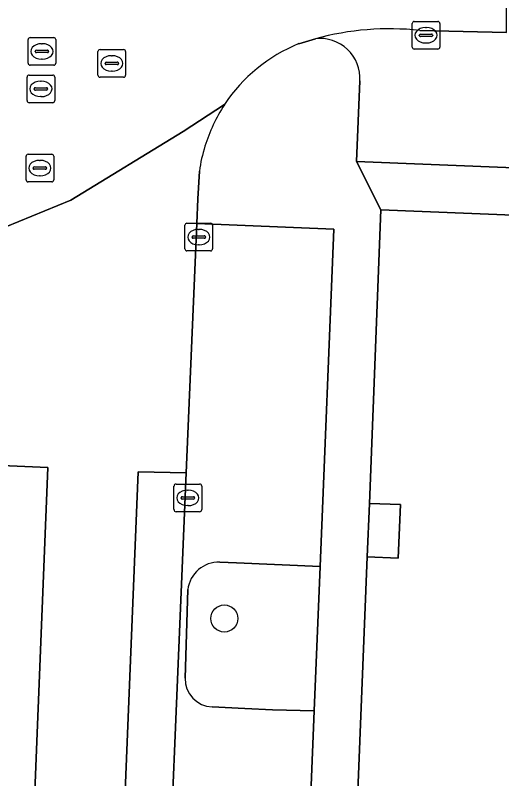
# Model space of a CAD drawing. Extents: x 160732 to 162107, y 387428 to 388479.
# Drawn here: x 161504.46 to 161522.05, y 387659.03 to 387686.65 of the extents above; entities that cross this region are included whole.
import ezdxf

# ---------------------------------------------------------------- set-up
doc = ezdxf.new("R2010")
doc.units = 0
for name, color, linetype in [('IMGEO_Boom', 7, 'Continuous'), ('IMGEO_Erf', 7, 'Continuous'), ('IMGEO_Groenvoorziening', 7, 'Continuous'), ('IMGEO_Kolk', 7, 'Continuous'), ('IMGEO_Pand', 7, 'Continuous'), ('IMGEO_Parkeervlak_open', 7, 'Continuous'), ('IMGEO_Rijbaan_lokaal_gesloten', 7, 'Continuous'), ('IMGEO_Rijbaan_lokaal_open', 7, 'Continuous'), ('IMGEO_Rioolput', 7, 'Continuous'), ('IMGEO_Voetpad_open', 7, 'Continuous')]:
    doc.layers.add(name, color=color, linetype=linetype)

msp = doc.modelspace()

# ---------------------------------------------------------------- linework, layer by layer
at = {"layer": 'IMGEO_Boom'}
msp.add_circle((161512.017, 387664.828), 0.489, dxfattribs=at)
at = {"layer": 'IMGEO_Erf'}
msp.add_lwpolyline([(161517.184, 387667.06), (161518.3, 387667.015), (161518.383, 387668.957), (161517.261, 387668.991)], close=True, dxfattribs=at)
at = {"layer": 'IMGEO_Groenvoorziening'}
for points in [[(161515.48, 387666.705), (161512.458, 387666.842), (161511.859, 387666.869)], [(161511.578, 387661.629), (161512.76, 387661.576), (161513.754, 387661.53), (161515.268, 387661.485), (161515.48, 387666.705)], [(161510.695, 387665.872), (161510.598, 387662.674)]]:
    msp.add_lwpolyline(points, dxfattribs=at)
for centre, radius, start, end in [((161511.824, 387665.731), 1.138, 88.263, 172.8991), ((161511.617, 387662.647), 1.019, 178.4961, 267.8269)]:
    msp.add_arc(centre, radius, start, end, dxfattribs=at)
at = {"layer": 'IMGEO_Kolk'}
for p, q in [((161518.884, 387686.424), (161519.736, 387686.424)), ((161518.809, 387685.498), (161518.809, 387686.35)), ((161519.297, 387686.204), (161519.322, 387686.204)), ((161519.81, 387686.35), (161519.81, 387685.498)), ((161519.068, 387685.918), (161519.068, 387685.93)), ((161519.506, 387685.881), (161519.108, 387685.881)), ((161519.111, 387685.967), (161519.509, 387685.967)), ((161519.552, 387685.93), (161519.552, 387685.918)), ((161519.32, 387685.644), (161519.295, 387685.644)), ((161519.736, 387685.424), (161518.884, 387685.424)), ((161510.593, 387678.198), (161510.593, 387679.05)), ((161510.668, 387679.124), (161511.52, 387679.124)), ((161511.594, 387679.05), (161511.594, 387678.198)), ((161510.895, 387678.667), (161511.293, 387678.667)), ((161511.081, 387678.904), (161511.106, 387678.904)), ((161510.852, 387678.618), (161510.852, 387678.63)), ((161511.29, 387678.581), (161510.892, 387678.581)), ((161511.336, 387678.63), (161511.336, 387678.618)), ((161511.52, 387678.124), (161510.668, 387678.124)), ((161511.104, 387678.344), (161511.079, 387678.344)), ((161510.198, 387668.765), (161510.198, 387669.617)), ((161510.273, 387669.691), (161511.125, 387669.691)), ((161511.199, 387669.617), (161511.199, 387668.765)), ((161510.686, 387669.471), (161510.711, 387669.471)), ((161510.457, 387669.185), (161510.457, 387669.197)), ((161510.895, 387669.148), (161510.497, 387669.148)), ((161510.5, 387669.234), (161510.898, 387669.234)), ((161510.941, 387669.197), (161510.941, 387669.185)), ((161510.709, 387668.911), (161510.684, 387668.911)), ((161511.125, 387668.691), (161510.273, 387668.691))]:
    msp.add_line(p, q, dxfattribs=at)
for points in [[(161518.884, 387686.424), (161519.736, 387686.424)], [(161518.809, 387685.498), (161518.809, 387686.35)], [(161519.81, 387686.35), (161519.81, 387685.498)], [(161519.736, 387685.424), (161518.884, 387685.424)], [(161510.593, 387678.198), (161510.593, 387679.05)], [(161510.668, 387679.124), (161511.52, 387679.124)], [(161511.594, 387679.05), (161511.594, 387678.198)], [(161511.52, 387678.124), (161510.668, 387678.124)], [(161510.198, 387668.765), (161510.198, 387669.617)], [(161510.273, 387669.691), (161511.125, 387669.691)], [(161511.199, 387669.617), (161511.199, 387668.765)], [(161511.125, 387668.691), (161510.273, 387668.691)]]:
    msp.add_lwpolyline(points, dxfattribs=at)
for centre, radius, start, end in [((161518.886, 387686.348), 0.0765, 91.552, 178.448), ((161518.886, 387686.348), 0.0765, 91.552, 178.448), ((161519.734, 387686.348), 0.0765, 1.552, 88.448), ((161519.734, 387686.348), 0.0765, 1.552, 88.448), ((161519.108, 387685.927), 0.0403, 85.8775, 175.7526), ((161519.105, 387685.917), 0.0366, 178.938, 274.7102), ((161519.509, 387685.924), 0.043, 264.8664, 352.4533), ((161519.513, 387685.929), 0.0386, 1.7309, 96.639), ((161518.886, 387685.5), 0.0765, 181.552, 268.448), ((161518.886, 387685.5), 0.0765, 181.552, 268.448), ((161519.734, 387685.5), 0.0765, 271.552, 358.448), ((161519.734, 387685.5), 0.0765, 271.552, 358.448), ((161510.67, 387679.048), 0.0765, 91.552, 178.448), ((161510.67, 387679.048), 0.0765, 91.552, 178.448), ((161511.518, 387679.048), 0.0765, 1.552, 88.448), ((161511.518, 387679.048), 0.0765, 1.552, 88.448), ((161510.892, 387678.627), 0.0403, 85.8775, 175.7526), ((161511.297, 387678.629), 0.0386, 1.7309, 96.639), ((161510.889, 387678.617), 0.0366, 178.938, 274.7102), ((161511.293, 387678.624), 0.043, 264.8664, 352.4533), ((161510.67, 387678.2), 0.0765, 181.552, 268.448), ((161510.67, 387678.2), 0.0765, 181.552, 268.448), ((161511.518, 387678.2), 0.0765, 271.552, 358.448), ((161511.518, 387678.2), 0.0765, 271.552, 358.448), ((161510.275, 387669.615), 0.0765, 91.552, 178.448), ((161510.275, 387669.615), 0.0765, 91.552, 178.448), ((161511.123, 387669.615), 0.0765, 1.552, 88.448), ((161511.123, 387669.615), 0.0765, 1.552, 88.448), ((161510.497, 387669.194), 0.0403, 85.8775, 175.7526), ((161510.494, 387669.184), 0.0366, 178.938, 274.7102), ((161510.898, 387669.191), 0.043, 264.8664, 352.4533), ((161510.902, 387669.196), 0.0386, 1.7309, 96.639), ((161510.275, 387668.767), 0.0765, 181.552, 268.448), ((161510.275, 387668.767), 0.0765, 181.552, 268.448), ((161511.123, 387668.767), 0.0765, 271.552, 358.448), ((161511.123, 387668.767), 0.0765, 271.552, 358.448)]:
    msp.add_arc(centre, radius, start, end, dxfattribs=at)
for centre, major_axis, ratio, start_param, end_param in [((161519.296, 387685.924), (-0.387, 0.002), 0.722429, 4.712389, 7.853982), ((161519.321, 387685.924), (-0.39, 0.002), 0.717154, 1.570796, 4.712389), ((161511.08, 387678.624), (-0.387, 0.002), 0.722429, 4.712389, 7.853982), ((161511.105, 387678.624), (-0.39, 0.002), 0.717154, 1.570796, 4.712389), ((161510.685, 387669.191), (-0.387, 0.002), 0.722429, 4.712389, 7.853982), ((161510.71, 387669.191), (-0.39, 0.002), 0.717154, 1.570796, 4.712389)]:
    msp.add_ellipse(centre, major_axis=major_axis, ratio=ratio, start_param=start_param, end_param=end_param, dxfattribs=at)
at = {"layer": 'IMGEO_Pand'}
msp.add_lwpolyline([(161593.979, 387624.32), (161595.315, 387664.118), (161587.853, 387664.415), (161587.935, 387666.464), (161586.034, 387666.54), (161586.444, 387676.879), (161586.106, 387676.893), (161549.657, 387678.377), (161549.225, 387678.393), (161549.211, 387678.041), (161542.054, 387678.325), (161542.066, 387678.647), (161541.356, 387678.681), (161533.015, 387679.006), (161532.977, 387678.059), (161531.101, 387678.133), (161531.138, 387679.073), (161517.682, 387679.607), (161517.261, 387668.991), (161518.383, 387668.957), (161518.3, 387667.015), (161517.184, 387667.06), (161516.451, 387648.585)], dxfattribs=at)
at = {"layer": 'IMGEO_Parkeervlak_open'}
for points in [[(161522.222, 387686.025), (161519.081, 387686.1)], [(161516.917, 387684.27), (161516.8, 387681.358), (161539.301, 387680.458), (161539.45, 387683.782)], [(161515.975, 387678.913), (161511.018, 387679.11), (161510.641, 387670.099), (161509.762, 387649.096), (161514.757, 387648.881), (161515.268, 387661.485), (161513.754, 387661.53), (161512.76, 387661.576), (161511.578, 387661.629)], [(161511.859, 387666.869), (161512.458, 387666.842), (161515.48, 387666.705), (161515.975, 387678.913)], [(161510.598, 387662.674), (161510.695, 387665.872)]]:
    msp.add_lwpolyline(points, dxfattribs=at)
for centre, radius, start, end in [((161518.001, 387675.821), 10.336, 84.0002, 105.0946), ((161515.472, 387684.362), 1.448, 356.3683, 96.4795), ((161511.824, 387665.731), 1.138, 88.263, 172.8991), ((161511.617, 387662.647), 1.019, 178.4961, 267.8269)]:
    msp.add_arc(centre, radius, start, end, dxfattribs=at)
at = {"layer": 'IMGEO_Rijbaan_lokaal_gesloten'}
for points in [[(161519.081, 387686.1), (161522.222, 387686.025), (161522.223, 387687.632)], [(161514.715, 387685.62), (161515.309, 387685.8)], [(161485.963, 387683.136), (161484.684, 387683.184), (161484.609, 387681.487), (161444.489, 387683.19), (161444.369, 387680.004), (161497.523, 387677.72), (161503.172, 387678.614), (161506.474, 387679.964), (161510.527, 387682.438), (161512.024, 387683.414)], [(161512.024, 387683.414), (161510.527, 387682.438), (161506.474, 387679.964), (161503.172, 387678.614), (161497.523, 387677.72), (161497.447, 387676.036), (161497.527, 387676.032), (161498.237, 387676.022)], [(161508.903, 387670.13), (161510.641, 387670.099), (161511.018, 387679.11), (161511.055, 387680.01), (161511.116, 387681.013)], [(161503.745, 387670.37), (161503.976, 387670.359), (161505.633, 387670.284), (161503.68, 387621.927), (161501.558, 387569.484), (161504.805, 387569.35), (161507.524, 387636.359), (161508.903, 387670.13)]]:
    msp.add_lwpolyline(points, dxfattribs=at)
for centre, radius, start, end in [((161518.001, 387675.821), 10.336, 84.0002, 105.0946), ((161516.91, 387680.198), 5.85, 112.0405, 146.6472), ((161516.895, 387680.202), 5.834, 146.6015, 162.9815), ((161516.829, 387680.21), 5.769, 162.8619, 171.9993)]:
    msp.add_arc(centre, radius, start, end, dxfattribs=at)
at = {"layer": 'IMGEO_Rijbaan_lokaal_open'}
for points in [[(161503.68, 387621.927), (161505.633, 387670.284), (161503.976, 387670.359), (161503.531, 387659.475), (161503.324, 387654.404), (161502.914, 387644.363), (161502.794, 387641.437), (161502.384, 387631.394), (161502.224, 387627.489), (161501.993, 387621.827), (161501.765, 387616.221), (161501.729, 387615.336), (161501.609, 387612.393), (161501.409, 387607.481), (161500.702, 387590.08), (161500.495, 387584.998), (161499.866, 387569.531), (161501.558, 387569.484)], [(161509.289, 387637.8), (161509.392, 387640.274), (161509.762, 387649.096), (161510.641, 387670.099), (161508.903, 387670.13), (161507.524, 387636.359), (161504.805, 387569.35), (161506.467, 387569.305), (161506.489, 387569.304), (161506.493, 387569.411), (161507.241, 387587.804), (161507.62, 387597.152), (161508.028, 387607.211), (161508.244, 387612.539), (161508.651, 387622.556), (161508.7, 387623.718), (161508.901, 387628.539)]]:
    msp.add_lwpolyline(points, close=True, dxfattribs=at)
at = {"layer": 'IMGEO_Rioolput'}
for p, q in [((161504.998, 387685.839), (161505.85, 387685.839)), ((161504.923, 387684.913), (161504.923, 387685.765)), ((161505.411, 387685.619), (161505.436, 387685.619)), ((161505.924, 387685.765), (161505.924, 387684.913)), ((161505.182, 387685.333), (161505.182, 387685.345)), ((161505.62, 387685.296), (161505.222, 387685.296)), ((161505.225, 387685.382), (161505.623, 387685.382)), ((161505.666, 387685.345), (161505.666, 387685.333)), ((161507.448, 387684.48), (161507.448, 387685.332)), ((161507.523, 387685.406), (161508.375, 387685.406)), ((161508.449, 387685.332), (161508.449, 387684.48)), ((161505.434, 387685.059), (161505.409, 387685.059)), ((161507.936, 387685.186), (161507.961, 387685.186)), ((161505.85, 387684.839), (161504.998, 387684.839)), ((161507.707, 387684.9), (161507.707, 387684.912)), ((161508.145, 387684.863), (161507.747, 387684.863)), ((161507.75, 387684.949), (161508.148, 387684.949)), ((161508.191, 387684.912), (161508.191, 387684.9)), ((161504.961, 387684.485), (161505.813, 387684.485)), ((161507.959, 387684.626), (161507.934, 387684.626)), ((161504.886, 387683.559), (161504.886, 387684.411)), ((161505.374, 387684.265), (161505.399, 387684.265)), ((161505.887, 387684.411), (161505.887, 387683.559)), ((161508.375, 387684.406), (161507.523, 387684.406)), ((161505.145, 387683.979), (161505.145, 387683.991)), ((161505.583, 387683.942), (161505.185, 387683.942)), ((161505.188, 387684.028), (161505.586, 387684.028)), ((161505.629, 387683.991), (161505.629, 387683.979)), ((161505.397, 387683.705), (161505.372, 387683.705)), ((161505.813, 387683.485), (161504.961, 387683.485)), ((161504.849, 387680.693), (161504.849, 387681.545)), ((161504.924, 387681.619), (161505.776, 387681.619)), ((161505.85, 387681.545), (161505.85, 387680.693)), ((161505.108, 387681.113), (161505.108, 387681.125)), ((161505.151, 387681.162), (161505.549, 387681.162)), ((161505.337, 387681.399), (161505.362, 387681.399)), ((161505.592, 387681.125), (161505.592, 387681.113)), ((161505.546, 387681.076), (161505.148, 387681.076)), ((161505.776, 387680.619), (161504.924, 387680.619)), ((161505.36, 387680.839), (161505.335, 387680.839))]:
    msp.add_line(p, q, dxfattribs=at)
for points in [[(161504.998, 387685.839), (161505.85, 387685.839)], [(161504.923, 387684.913), (161504.923, 387685.765)], [(161505.924, 387685.765), (161505.924, 387684.913)], [(161507.448, 387684.48), (161507.448, 387685.332)], [(161507.523, 387685.406), (161508.375, 387685.406)], [(161508.449, 387685.332), (161508.449, 387684.48)], [(161505.85, 387684.839), (161504.998, 387684.839)], [(161504.961, 387684.485), (161505.813, 387684.485)], [(161504.886, 387683.559), (161504.886, 387684.411)], [(161505.887, 387684.411), (161505.887, 387683.559)], [(161508.375, 387684.406), (161507.523, 387684.406)], [(161505.813, 387683.485), (161504.961, 387683.485)], [(161504.849, 387680.693), (161504.849, 387681.545)], [(161504.924, 387681.619), (161505.776, 387681.619)], [(161505.85, 387681.545), (161505.85, 387680.693)], [(161505.776, 387680.619), (161504.924, 387680.619)]]:
    msp.add_lwpolyline(points, dxfattribs=at)
for centre, radius, start, end in [((161505, 387685.763), 0.0765, 91.552, 178.448), ((161505, 387685.763), 0.0765, 91.552, 178.448), ((161505.848, 387685.763), 0.0765, 1.552, 88.448), ((161505.848, 387685.763), 0.0765, 1.552, 88.448), ((161505.222, 387685.342), 0.0403, 85.8775, 175.7526), ((161505.219, 387685.332), 0.0366, 178.938, 274.7102), ((161505.623, 387685.339), 0.043, 264.8664, 352.4533), ((161505.627, 387685.344), 0.0386, 1.7309, 96.639), ((161507.525, 387685.33), 0.0765, 91.552, 178.448), ((161507.525, 387685.33), 0.0765, 91.552, 178.448), ((161508.373, 387685.33), 0.0765, 1.552, 88.448), ((161508.373, 387685.33), 0.0765, 1.552, 88.448), ((161505, 387684.915), 0.0765, 181.552, 268.448), ((161505, 387684.915), 0.0765, 181.552, 268.448), ((161505.848, 387684.915), 0.0765, 271.552, 358.448), ((161505.848, 387684.915), 0.0765, 271.552, 358.448), ((161507.747, 387684.909), 0.0403, 85.8775, 175.7526), ((161507.744, 387684.899), 0.0366, 178.938, 274.7102), ((161508.148, 387684.906), 0.043, 264.8664, 352.4533), ((161508.152, 387684.911), 0.0386, 1.7309, 96.639), ((161504.963, 387684.409), 0.0765, 91.552, 178.448), ((161504.963, 387684.409), 0.0765, 91.552, 178.448), ((161505.811, 387684.409), 0.0765, 1.552, 88.448), ((161505.811, 387684.409), 0.0765, 1.552, 88.448), ((161507.525, 387684.482), 0.0765, 181.552, 268.448), ((161507.525, 387684.482), 0.0765, 181.552, 268.448), ((161508.373, 387684.482), 0.0765, 271.552, 358.448), ((161508.373, 387684.482), 0.0765, 271.552, 358.448), ((161505.185, 387683.988), 0.0403, 85.8775, 175.7526), ((161505.182, 387683.978), 0.0366, 178.938, 274.7102), ((161505.586, 387683.985), 0.043, 264.8664, 352.4533), ((161505.59, 387683.99), 0.0386, 1.7309, 96.639), ((161504.963, 387683.561), 0.0765, 181.552, 268.448), ((161504.963, 387683.561), 0.0765, 181.552, 268.448), ((161505.811, 387683.561), 0.0765, 271.552, 358.448), ((161505.811, 387683.561), 0.0765, 271.552, 358.448), ((161504.926, 387681.543), 0.0765, 91.552, 178.448), ((161504.926, 387681.543), 0.0765, 91.552, 178.448), ((161505.774, 387681.543), 0.0765, 1.552, 88.448), ((161505.774, 387681.543), 0.0765, 1.552, 88.448), ((161505.148, 387681.122), 0.0403, 85.8775, 175.7526), ((161505.553, 387681.124), 0.0386, 1.7309, 96.639), ((161505.145, 387681.112), 0.0366, 178.938, 274.7102), ((161505.549, 387681.119), 0.043, 264.8664, 352.4533), ((161504.926, 387680.695), 0.0765, 181.552, 268.448), ((161504.926, 387680.695), 0.0765, 181.552, 268.448), ((161505.774, 387680.695), 0.0765, 271.552, 358.448), ((161505.774, 387680.695), 0.0765, 271.552, 358.448)]:
    msp.add_arc(centre, radius, start, end, dxfattribs=at)
for centre, major_axis, ratio, start_param, end_param in [((161505.41, 387685.339), (-0.387, 0.002), 0.722429, 4.712389, 7.853982), ((161505.435, 387685.339), (-0.39, 0.002), 0.717154, 1.570796, 4.712389), ((161507.935, 387684.906), (-0.387, 0.002), 0.722429, 4.712389, 7.853982), ((161507.96, 387684.906), (-0.39, 0.002), 0.717154, 1.570796, 4.712389), ((161505.373, 387683.985), (-0.387, 0.002), 0.722429, 4.712389, 7.853982), ((161505.398, 387683.985), (-0.39, 0.002), 0.717154, 1.570796, 4.712389), ((161505.336, 387681.119), (-0.387, 0.002), 0.722429, 4.712389, 7.853982), ((161505.361, 387681.119), (-0.39, 0.002), 0.717154, 1.570796, 4.712389)]:
    msp.add_ellipse(centre, major_axis=major_axis, ratio=ratio, start_param=start_param, end_param=end_param, dxfattribs=at)
at = {"layer": 'IMGEO_Voetpad_open'}
for points in [[(161515.309, 387685.8), (161514.715, 387685.62)], [(161515.705, 387629.755), (161516.012, 387637.499), (161516.147, 387640.986), (161516.451, 387648.585), (161517.184, 387667.06), (161517.261, 387668.991), (161517.682, 387679.607), (161516.8, 387681.358), (161516.917, 387684.27)], [(161561.924, 387679.554), (161554.406, 387679.855), (161543.242, 387680.301), (161539.301, 387680.458), (161516.8, 387681.358), (161517.682, 387679.607), (161531.138, 387679.073), (161533.015, 387679.006), (161541.356, 387678.681), (161542.066, 387678.647), (161549.225, 387678.393), (161549.657, 387678.377), (161586.106, 387676.893)], [(161511.116, 387681.013), (161511.055, 387680.01), (161511.018, 387679.11), (161515.975, 387678.913), (161515.48, 387666.705), (161515.268, 387661.485), (161514.757, 387648.881), (161514.401, 387640.081), (161514.298, 387637.563), (161513.976, 387629.603), (161510.443, 387629.741)]]:
    msp.add_lwpolyline(points, dxfattribs=at)
for centre, radius, start, end in [((161516.91, 387680.198), 5.85, 112.0405, 146.6472), ((161515.472, 387684.362), 1.448, 356.3683, 96.4795), ((161516.895, 387680.202), 5.834, 146.6015, 162.9815), ((161516.829, 387680.21), 5.769, 162.8619, 171.9993)]:
    msp.add_arc(centre, radius, start, end, dxfattribs=at)

doc.saveas('drawing.dxf')
